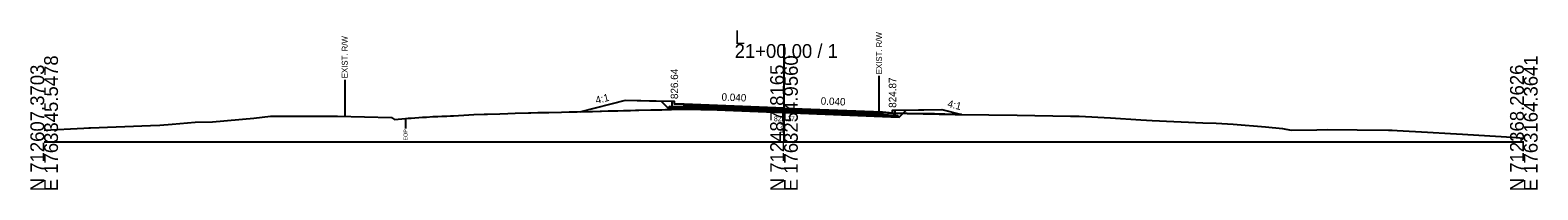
# Model space of a CAD drawing. Extents: x -26 to 5303, y -10 to 9578.
# Drawn here: x 997.2 to 1302.8, y 990.3 to 1022.6 of the extents above; entities that cross this region are included whole.
import ezdxf

# ---------------------------------------------------------------- set-up
doc = ezdxf.new("R2010")
doc.units = 0
for name, color, linetype in [('Default', 7, 'Continuous'), ('Exist Cross Section Cell', 7, 'Continuous'), ('Exist XS Ground Line', 7, 'Continuous'), ('Old_Level_10', 7, 'Continuous'), ('Old_Level_3', 7, 'Continuous'), ('Prop CMT Conc Surface', 7, 'Continuous'), ('Prop CMT Concrete Structures', 7, 'Continuous'), ('Prop CMT Pvmt Course 1', 7, 'Continuous'), ('Prop CMT Pvmt Course 1 CG', 7, 'Continuous'), ('Prop CMT Pvmt Course 2', 7, 'Continuous'), ('Prop CMT Pvmt Course 3', 7, 'Continuous'), ('Prop CMT Pvmt Surface', 7, 'Continuous'), ('Prop CMT Slope Grass', 7, 'Continuous'), ('Prop CMT Subgrade Earthwork', 7, 'Continuous'), ('Prop XS Earthwork Shape', 7, 'Continuous'), ('Prop XS Hydro Elevations', 7, 'Continuous'), ('Prop XS SE Text', 7, 'Continuous'), ('Prop XS Side Slope Text', 7, 'Continuous'), ('Prop XS Wedging', 7, 'Continuous')]:
    doc.layers.add(name, color=color, linetype=linetype)

msp = doc.modelspace()

# ---------------------------------------------------------------- linework, layer by layer
at = {"layer": 'Exist Cross Section Cell'}
for p, q in [((1150, 1000), (1150, 1019.76)), ((1000, 1000), (1150, 1000)), ((1150, 1000), (1300, 1000))]:
    msp.add_line(p, q, dxfattribs=at)
at = {"layer": 'Exist XS Ground Line'}
msp.add_lwpolyline([(1000, 1002.36), (1008.03, 1002.76), (1009.04, 1002.81), (1009.36, 1002.82), (1021.58, 1003.31), (1023.45, 1003.39), (1025.92, 1003.56), (1030.59, 1003.97), (1034.13, 1004.01), (1042.48, 1004.81), (1045.87, 1005.18), (1059.49, 1005.19), (1070.45, 1004.94), (1071.01, 1004.53), (1073.26, 1004.71), (1073.8, 1004.75), (1074.44, 1004.8), (1076.69, 1004.97), (1077.49, 1005.01), (1078.82, 1005.09), (1079.82, 1005.15), (1080.6, 1005.19), (1081.63, 1005.22), (1082.38, 1005.25), (1082.96, 1005.27), (1086.1, 1005.44), (1087.13, 1005.49), (1089.23, 1005.59), (1089.91, 1005.61), (1092.37, 1005.68), (1094.04, 1005.74), (1095.51, 1005.77), (1098.18, 1005.84), (1098.64, 1005.86), (1100.08, 1005.9), (1102.01, 1005.96), (1102.32, 1005.96), (1104.92, 1006.01), (1106.46, 1006.04), (1108.05, 1006.07), (1110.6, 1006.14), (1111.19, 1006.15), (1113.02, 1006.21), (1114.33, 1006.24), (1114.74, 1006.25), (1117.46, 1006.3), (1118.88, 1006.34), (1120.6, 1006.4), (1123.02, 1006.46), (1123.74, 1006.47), (1125.97, 1006.52), (1127.16, 1006.54), (1130.01, 1006.59), (1130.57, 1006.59), (1131.3, 1006.58), (1133.15, 1006.56), (1135.44, 1006.55), (1136.28, 1006.54), (1138.92, 1006.53), (1139.58, 1006.52), (1141.27, 1006.45), (1142.56, 1006.41), (1143.06, 1006.39), (1143.72, 1006.39), (1145.69, 1006.34), (1147.86, 1006.27), (1148.8, 1006.24), (1149.75, 1006.18), (1151, 1006.13), (1151.59, 1006.11), (1152.17, 1006.54), (1155.22, 1006.47), (1166.23, 1006.13), (1172.16, 1005.82), (1174.95, 1005.73), (1184.71, 1005.55), (1191.51, 1005.47), (1197.26, 1005.41), (1208.07, 1005.22), (1209.06, 1005.18), (1209.81, 1005.16), (1216.2, 1004.86), (1222.36, 1004.46), (1224.63, 1004.34), (1234.9, 1003.83), (1237.62, 1003.75), (1241.1, 1003.59), (1247.63, 1003.06), (1251.06, 1002.71), (1252.83, 1002.36), (1258.05, 1002.42), (1260.18, 1002.48), (1266.18, 1002.39), (1272.55, 1002.35), (1273.31, 1002.33), (1274.31, 1002.27), (1280.45, 1001.92), (1285.1, 1001.68), (1287.59, 1001.58), (1290.87, 1001.37), (1297.65, 1000.92), (1300, 1000.76)], dxfattribs=at)
at = {"layer": 'Old_Level_10'}
for p, q in [((1060.94, 1012.56), (1060.94, 1005.16)), ((1169.26, 1013.37), (1169.26, 1005.97)), ((1149.75, 1006.18), (1149.75, 1004.13)), ((1073.26, 1004.71), (1073.26, 1002.66))]:
    msp.add_line(p, q, dxfattribs=at)
at = {"layer": 'Prop CMT Conc Surface'}
for points in [[(1127.78, 1007.64), (1127.78, 1008.14), (1127.28, 1008.14)], [(1129.78, 1007.64), (1127.78, 1007.64)], [(1170, 1006.03), (1172, 1005.87)], [(1172, 1005.87), (1172, 1006.37), (1172.5, 1006.37)]]:
    msp.add_lwpolyline(points, dxfattribs=at)
at = {"layer": 'Prop CMT Concrete Structures'}
for points in [[(1129.78, 1007.64), (1127.78, 1007.64), (1127.78, 1008.14), (1127.28, 1008.14)], [(1127.28, 1008.14), (1127.28, 1007.15), (1129.78, 1007.05)], [(1129.78, 1007.05), (1129.78, 1007.64)], [(1170, 1006.03), (1172, 1005.87), (1172, 1006.37), (1172.5, 1006.37)], [(1172.5, 1006.37), (1172.5, 1005.34), (1170, 1005.44)], [(1170, 1005.44), (1170, 1006.03)]]:
    msp.add_lwpolyline(points, dxfattribs=at)
at = {"layer": 'Prop CMT Pvmt Course 1'}
for points in [[(1150, 1006.83), (1129.78, 1007.64)], [(1129.78, 1007.64), (1129.78, 1007.39)], [(1129.78, 1007.39), (1149.75, 1006.59)], [(1149.75, 1006.59), (1149.75, 1006.59)], [(1149.75, 1006.59), (1150, 1006.58)], [(1150, 1006.58), (1150, 1006.83)], [(1150, 1006.83), (1170, 1006.03)], [(1150, 1006.58), (1150, 1006.58), (1150, 1006.58)], [(1170, 1005.78), (1150, 1006.58)], [(1170, 1006.03), (1170, 1005.78)]]:
    msp.add_lwpolyline(points, dxfattribs=at)
msp.add_lwpolyline([(1150, 1006.58), (1150, 1006.58), (1150, 1006.58), (1150, 1006.58)], close=True, dxfattribs=at)
at = {"layer": 'Prop CMT Pvmt Course 1 CG'}
for points in [[(1129.78, 1007.05), (1126.78, 1007.17), (1126.46, 1006.85)], [(1126.46, 1006.85), (1129.78, 1006.72)], [(1129.78, 1006.72), (1129.78, 1007.05)], [(1170, 1005.44), (1173, 1005.32), (1173.35, 1004.98)], [(1170, 1005.11), (1170, 1005.44)], [(1173.35, 1004.98), (1170, 1005.11)]]:
    msp.add_lwpolyline(points, dxfattribs=at)
at = {"layer": 'Prop CMT Pvmt Course 2'}
for points in [[(1149.75, 1006.59), (1129.78, 1007.39)], [(1129.78, 1007.39), (1129.78, 1007.05)], [(1129.78, 1007.05), (1149.75, 1006.25)], [(1149.75, 1006.25), (1149.75, 1006.59)], [(1150, 1006.24), (1150, 1006.58)], [(1150, 1006.58), (1170, 1005.78)], [(1170, 1005.44), (1150, 1006.24)], [(1170, 1005.78), (1170, 1005.44)]]:
    msp.add_lwpolyline(points, dxfattribs=at)
at = {"layer": 'Prop CMT Pvmt Course 3'}
for points in [[(1149.75, 1006.25), (1129.78, 1007.05)], [(1129.78, 1007.05), (1129.78, 1006.72)], [(1129.78, 1006.72), (1149.75, 1005.92)], [(1149.75, 1005.92), (1149.75, 1006.25)], [(1150, 1006.24), (1170, 1005.44)], [(1150, 1005.91), (1150, 1006.24)], [(1170, 1005.11), (1150, 1005.91)], [(1170, 1005.44), (1170, 1005.11)]]:
    msp.add_lwpolyline(points, dxfattribs=at)
at = {"layer": 'Prop CMT Pvmt Surface'}
for points in [[(1150, 1006.83), (1129.78, 1007.64)], [(1150, 1006.83), (1170, 1006.03)]]:
    msp.add_lwpolyline(points, dxfattribs=at)
at = {"layer": 'Prop CMT Slope Grass'}
for points in [[(1127.28, 1008.14), (1117.78, 1008.33), (1108.84, 1006.09)], [(1172.5, 1006.37), (1182, 1006.56), (1186.02, 1005.55)]]:
    msp.add_lwpolyline(points, dxfattribs=at)
at = {"layer": 'Prop CMT Subgrade Earthwork'}
msp.add_line((1149.75, 1005.92), (1150, 1005.91), dxfattribs=at)
for points in [[(1129.78, 1006.72), (1126.46, 1006.85), (1125.13, 1008.18)], [(1149.75, 1005.92), (1129.78, 1006.72)], [(1150, 1005.91), (1170, 1005.11)], [(1170, 1005.11), (1173.35, 1004.98), (1174.78, 1006.41)]]:
    msp.add_lwpolyline(points, dxfattribs=at)
at = {"layer": 'Prop XS Earthwork Shape'}
for points in [[(1110.6, 1006.14), (1111.19, 1006.15), (1112.72, 1006.2), (1114.74, 1006.25), (1116.29, 1006.28), (1117.46, 1006.3), (1118.07, 1006.3), (1118.88, 1006.34), (1119.86, 1006.37), (1120.6, 1006.4), (1123.02, 1006.46), (1123.74, 1006.47), (1125.21, 1006.5), (1127.16, 1006.54), (1128.78, 1006.57), (1130.01, 1006.59), (1131.3, 1006.58), (1133.15, 1006.56), (1133.86, 1006.56), (1129.78, 1006.72), (1126.46, 1006.85), (1125.13, 1008.18), (1117.78, 1008.33), (1108.84, 1006.09)], [(1123.74, 1006.47), (1125.21, 1006.5), (1127.16, 1006.54), (1128.78, 1006.57), (1130.01, 1006.59), (1131.3, 1006.58), (1133.15, 1006.56), (1133.86, 1006.56), (1129.78, 1006.72), (1126.46, 1006.85), (1125.13, 1008.18), (1117.78, 1008.33), (1108.84, 1006.09), (1110.6, 1006.14), (1111.19, 1006.15), (1112.72, 1006.2), (1114.74, 1006.25), (1116.29, 1006.28), (1117.46, 1006.3), (1118.07, 1006.3), (1118.88, 1006.34), (1119.86, 1006.37), (1120.6, 1006.4), (1123.02, 1006.46)], [(1144.84, 1006.38), (1145.69, 1006.34), (1146.63, 1006.3), (1147.86, 1006.27), (1148.8, 1006.24), (1149.75, 1006.18), (1151, 1006.13), (1151.59, 1006.11), (1152.17, 1006.54), (1155.22, 1006.47), (1166.23, 1006.13), (1172.16, 1005.82), (1173.37, 1005.79), (1174.13, 1005.76), (1173.35, 1004.98), (1170, 1005.11), (1150, 1005.91), (1149.75, 1005.92), (1133.86, 1006.56), (1134.13, 1006.55), (1135.44, 1006.55), (1136.28, 1006.54), (1138.92, 1006.53), (1139.58, 1006.52), (1141.27, 1006.45), (1142.56, 1006.41), (1143.06, 1006.39), (1143.72, 1006.39)], [(1148.8, 1006.24), (1149.75, 1006.18), (1151, 1006.13), (1151.59, 1006.11), (1152.17, 1006.54), (1155.22, 1006.47), (1166.23, 1006.13), (1172.16, 1005.82), (1173.37, 1005.79), (1174.13, 1005.76), (1173.35, 1004.98), (1170, 1005.11), (1150, 1005.91), (1149.75, 1005.92), (1133.86, 1006.56), (1134.13, 1006.55), (1135.44, 1006.55), (1136.28, 1006.54), (1138.92, 1006.53), (1139.58, 1006.52), (1141.27, 1006.45), (1142.56, 1006.41), (1143.06, 1006.39), (1143.72, 1006.39), (1144.84, 1006.38), (1145.69, 1006.34), (1146.63, 1006.3), (1147.86, 1006.27)], [(1174.78, 1006.41), (1182, 1006.56), (1186.02, 1005.55), (1184.71, 1005.55), (1180.51, 1005.66), (1174.95, 1005.73), (1174.13, 1005.76)], [(1182, 1006.56), (1186.02, 1005.55), (1184.71, 1005.55), (1180.51, 1005.66), (1174.95, 1005.73), (1174.13, 1005.76), (1174.78, 1006.41)]]:
    msp.add_lwpolyline(points, close=True, dxfattribs=at)
at = {"layer": 'Prop XS Wedging'}
for points in [[(1130, 1006.59), (1130, 1007.38), (1130.01, 1007.38), (1131.3, 1007.33), (1133.14, 1007.25), (1134.13, 1007.21), (1135.44, 1007.16), (1136.28, 1007.13), (1138.92, 1007.02), (1139.58, 1006.99), (1141.27, 1006.93), (1142.56, 1006.88), (1143.06, 1006.86), (1143.72, 1006.83), (1144.84, 1006.78), (1145.69, 1006.75), (1146.63, 1006.71), (1147.86, 1006.66), (1148.8, 1006.63), (1149.75, 1006.59), (1149.75, 1006.18), (1148.8, 1006.24), (1147.86, 1006.27), (1146.63, 1006.3), (1145.69, 1006.34), (1144.84, 1006.38), (1143.72, 1006.39), (1143.06, 1006.39), (1142.56, 1006.41), (1141.27, 1006.45), (1139.58, 1006.52), (1138.92, 1006.53), (1136.28, 1006.54), (1135.44, 1006.55), (1134.13, 1006.55), (1133.14, 1006.57), (1131.3, 1006.59), (1130.01, 1006.59)], [(1130, 1006.59), (1130, 1007.05), (1130.01, 1007.05), (1131.3, 1007), (1133.14, 1006.92), (1134.13, 1006.88), (1135.44, 1006.83), (1136.28, 1006.8), (1136.36, 1006.79), (1136.61, 1006.54), (1136.28, 1006.54), (1135.44, 1006.55), (1134.13, 1006.55), (1133.14, 1006.57), (1131.3, 1006.59), (1130.01, 1006.59)]]:
    msp.add_lwpolyline(points, close=True, dxfattribs=at)

# ---------------------------------------------------------------- texts
at = {"layer": 'Default'}
msp.add_text('-', height=0.0001, dxfattribs=at).set_placement((1000, 1000))
at = {"layer": 'Exist Cross Section Cell'}
for s, p in [('L', (1140, 1019.76)), ('21+00.00 / 1', (1140, 1016.96))]:
    msp.add_text(s, height=2.8, dxfattribs=at).set_placement(p)
for s, p in [('N 712607.3703', (1000, 990)), ('E 1763345.5478', (1002.8, 990)), ('N 712487.8165', (1150, 990)), ('E 1763254.9560', (1152.8, 990)), ('N 712368.2626', (1300, 990)), ('E 1763164.3641', (1302.8, 990))]:
    msp.add_text(s, height=2.8, rotation=90, dxfattribs=at).set_placement(p)
at = {"layer": 'Old_Level_10'}
for s, height, p in [('EXIST. R/W', 1.181, (1061.53, 1012.86)), ('EXIST. R/W', 1.181, (1169.86, 1013.67)), ('EOP', 0.787, (1150.14, 1001.74)), ('EOP', 0.787, (1073.66, 1000.26))]:
    msp.add_text(s, height=height, rotation=90, dxfattribs=at).set_placement(p)
at = {"layer": 'Old_Level_3'}
msp.add_text('825.17', height=1, dxfattribs=at).set_placement((1147.96, 1004.17))
at = {"layer": 'Prop XS Hydro Elevations'}
for s, p in [('826.64', (1128.53, 1008.64)), ('824.87', (1172.75, 1006.87))]:
    msp.add_text(s, height=1.5, rotation=90, dxfattribs=at).set_placement(p)
at = {"layer": 'Prop XS SE Text'}
for p in [(1137.31, 1008.34), (1157.42, 1007.53)]:
    msp.add_text('0.040', height=1.5, rotation=357.7094, dxfattribs=at).set_placement(p)
at = {"layer": 'Prop XS Side Slope Text'}
for rotation, p in [(14.0362, (1111.97, 1007.65)), (345.9638, (1183.04, 1007.07))]:
    msp.add_text('4:1', height=1.5, rotation=rotation, dxfattribs=at).set_placement(p)

doc.saveas('drawing.dxf')
